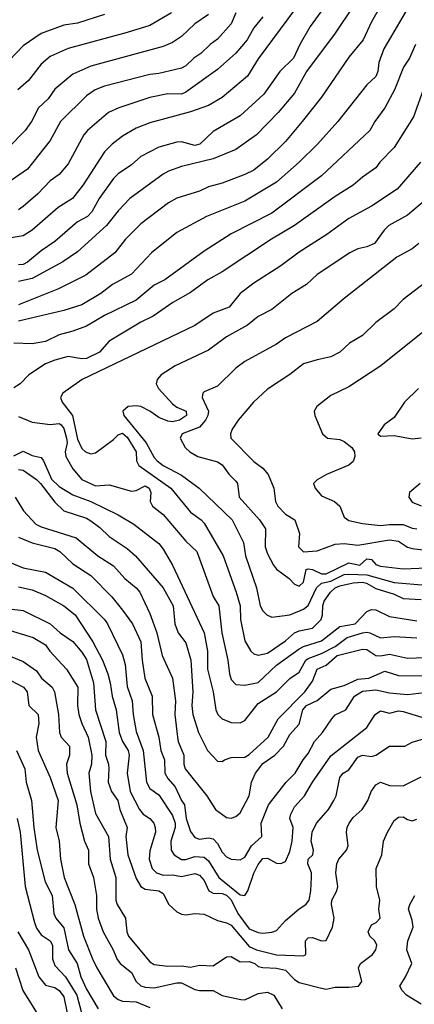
# Model space of a CAD drawing. Header units: metres. Extents: x -46681 to -43747, y -240911 to -237677.
# Tile 576 of 656: x -45712 to -45669, y -239260 to -239151. Entities that reach past the tile are written whole.
import ezdxf

# ---------------------------------------------------------------- set-up
doc = ezdxf.new("R2010")
doc.units = ezdxf.units.M
doc.layers.add('CONTOUR_INDEX', color=1, linetype='Continuous')
doc.layers.add('CONTOUR_INTER', color=3, linetype='Continuous')

msp = doc.modelspace()

# ---------------------------------------------------------------- linework, layer by layer
at = {"layer": 'CONTOUR_INDEX'}
for points, elevation in [([(-45681.24, -239149.02), (-45686.1, -239155.62), (-45687.29, -239157.52), (-45690.1, -239159.88), (-45691.6, -239160.78), (-45693.6, -239161.45), (-45698.1, -239162.66), (-45699.6, -239163.28), (-45701.1, -239164.15), (-45702.25, -239165.02), (-45703.1, -239165.88), (-45705.47, -239169.52), (-45706.62, -239171.02), (-45708.22, -239172.02), (-45711.1, -239174.55), (-45712.1, -239175.17), (-45716.1, -239175.82)], 110), ([(-45703.1, -239150.73), (-45706.1, -239151.67), (-45707.6, -239151.9), (-45710.1, -239152.81), (-45712.1, -239154.16), (-45713.6, -239155.77)], 115), ([(-45668.74, -239154.02), (-45669.4, -239155.52), (-45670.07, -239156.52), (-45671.06, -239159.02), (-45672.1, -239161.01), (-45673.23, -239162.52), (-45673.78, -239163.52), (-45679.1, -239168.54), (-45684.6, -239172.65), (-45689.1, -239174.95), (-45692.1, -239176.84), (-45696.43, -239180.02), (-45697.6, -239180.59), (-45699.6, -239182.27), (-45703.1, -239183.96), (-45705.1, -239185.12), (-45706.6, -239185.69), (-45708.1, -239186.08), (-45709.6, -239186.82), (-45711.1, -239187.07), (-45713.1, -239187.03)], 105), ([(-45667.6, -239180.28), (-45670.1, -239182.2), (-45671.1, -239183.23), (-45673.1, -239184.72), (-45674.6, -239186.15), (-45676.03, -239187.02), (-45677.1, -239188), (-45678.1, -239188.54), (-45679.6, -239188.84), (-45681.1, -239189.3), (-45682.6, -239190.47), (-45685.1, -239192.08), (-45686.63, -239193.52), (-45688.34, -239195.52), (-45688.98, -239196.52), (-45689.17, -239197.02), (-45689.13, -239197.52), (-45686.6, -239200.09), (-45685.6, -239200.83), (-45685.02, -239201.52), (-45684.39, -239203.02), (-45684.21, -239204.52), (-45683.93, -239205.02), (-45683.1, -239205.92), (-45682.05, -239206.52), (-45681.54, -239208.02), (-45681.67, -239209.52), (-45681.1, -239210.05), (-45679.6, -239209.94), (-45677.6, -239209.2), (-45676.6, -239209.14), (-45675.1, -239209.34), (-45671.6, -239208.72), (-45670.6, -239208.87), (-45669.6, -239209.54), (-45669.1, -239209.68), (-45667.6, -239209.88)], 100), ([(-45713.1, -239199.47), (-45712.1, -239198.95), (-45711.1, -239199.42), (-45710.1, -239199.66), (-45709.83, -239200.02), (-45708.95, -239202.02), (-45708.1, -239202.83), (-45706.6, -239203.76), (-45704.6, -239204.5), (-45701.6, -239205.98), (-45699.86, -239207.02), (-45697.1, -239209.14), (-45696.6, -239209.75), (-45695.58, -239211.52), (-45692.1, -239219.02), (-45691.71, -239221.02), (-45691.7, -239223.02), (-45691.08, -239225.52), (-45690.79, -239227.52), (-45690.57, -239228.02), (-45690.1, -239228.52), (-45689.1, -239228.93), (-45688.1, -239228.96), (-45687.6, -239228.69), (-45686.1, -239226.83), (-45684.1, -239225.54), (-45682.6, -239224.04), (-45681.6, -239223.36), (-45680.84, -239222.02), (-45680.6, -239221.83), (-45679.1, -239221.28), (-45677.6, -239220.52), (-45676.27, -239219.52), (-45674.6, -239219.01), (-45674.1, -239218.93), (-45673.79, -239219.02), (-45672.6, -239219.57), (-45671.1, -239219.42), (-45668.6, -239219.57)], 105), ([(-45712.6, -239213.94), (-45711.1, -239214.26), (-45709.6, -239214.9), (-45707.6, -239216.01), (-45706.34, -239217.02), (-45704.38, -239220.02), (-45703.32, -239222.02), (-45702.74, -239223.52), (-45702.46, -239224.52), (-45702.25, -239226.02), (-45701.8, -239227.52), (-45701.46, -239230.02), (-45701.12, -239231.02), (-45700.49, -239232.02), (-45700.39, -239232.52), (-45700.6, -239234.52), (-45700.26, -239236.52), (-45699.24, -239238.52), (-45698.82, -239239.02), (-45698.07, -239239.52), (-45697.64, -239240.02), (-45697.5, -239240.52), (-45697.48, -239241.02), (-45698.1, -239243.08), (-45698.17, -239244.02), (-45697.83, -239245.02), (-45697.37, -239245.52), (-45696.6, -239245.76), (-45695.6, -239245.75), (-45694.6, -239245.91), (-45693.1, -239245.59), (-45692.6, -239245.78), (-45692.1, -239246.35), (-45691.55, -239247.52), (-45691.1, -239247.75), (-45690.1, -239247.79), (-45689.6, -239248), (-45689.1, -239248.5), (-45688.38, -239250.02), (-45687.1, -239251.69), (-45686.1, -239252.12), (-45685.6, -239252.19), (-45684.6, -239252.08), (-45684.1, -239251.9), (-45683.1, -239250.79), (-45681.6, -239249.5), (-45680.85, -239249.02), (-45680.48, -239248.52), (-45680.29, -239247.52), (-45680.21, -239246.02), (-45680.23, -239245.52), (-45680.64, -239244.52), (-45680.6, -239244.01), (-45680.06, -239243.52), (-45680, -239243.02), (-45680.25, -239242.02), (-45680.15, -239241.02), (-45679.66, -239240.02), (-45678.35, -239238.52), (-45677.74, -239237.52), (-45677.51, -239237.02), (-45677.1, -239234.97), (-45676.72, -239234.52), (-45676.1, -239234.15), (-45675.1, -239232.73), (-45674.6, -239232.52), (-45673.6, -239232.66), (-45673.1, -239232.53), (-45671.6, -239231.51), (-45669.92, -239231.52), (-45669.1, -239231.1), (-45667.6, -239230.64)], 110), ([(-45712.82, -239232.02), (-45711.89, -239234.02), (-45711.74, -239235.52), (-45711.15, -239237.52), (-45710.9, -239240.52), (-45710.54, -239243.02), (-45709.66, -239246.52), (-45708.87, -239248.02), (-45708.71, -239250.02), (-45708.49, -239250.52), (-45707.6, -239251.58), (-45707.08, -239254.02), (-45706.13, -239255.52), (-45705.71, -239257.02), (-45705.1, -239258.35), (-45703.81, -239260.52)], 115)]:
    msp.add_lwpolyline(points, dxfattribs=dict(at, elevation=elevation))
at = {"layer": 'CONTOUR_INTER'}
for points, elevation in [([(-45676.02, -239146.02), (-45680.36, -239152.02), (-45681.53, -239154.02), (-45682.2, -239155.52), (-45683.71, -239157.02), (-45685.5, -239159.52), (-45688.1, -239161.9), (-45691.1, -239163.62), (-45692.55, -239165.02), (-45693.1, -239165.17), (-45694.6, -239164.76), (-45695.1, -239164.82), (-45697.1, -239165.35), (-45699.1, -239166.41), (-45700.1, -239167.31), (-45701.6, -239168.31), (-45702.1, -239168.84), (-45703.7, -239171.02), (-45704.48, -239172.52), (-45704.98, -239173.02), (-45706.1, -239173.62), (-45708.6, -239175.8), (-45710.1, -239176.81), (-45711.6, -239178.08), (-45712.1, -239178.32), (-45712.6, -239178.36)], 109), ([(-45673.76, -239147.02), (-45677.6, -239152.79), (-45680.78, -239157.02), (-45682.1, -239159.42), (-45683.89, -239161.52), (-45686.31, -239164.02), (-45688.6, -239165.64), (-45691.1, -239166.67), (-45694.6, -239167.49), (-45696.04, -239168.02), (-45696.6, -239168.34), (-45700.29, -239171.02), (-45701.6, -239172.39), (-45702.87, -239174.02), (-45706.1, -239176.93), (-45707.72, -239178.02), (-45711.1, -239179.86), (-45712.6, -239180.19)], 108), ([(-45669.02, -239149.02), (-45672.22, -239154.52), (-45672.77, -239156.02), (-45672.89, -239157.02), (-45673.1, -239157.57), (-45674.1, -239158.48), (-45677.32, -239162.52), (-45679.55, -239165.02), (-45681.57, -239167.02), (-45684.1, -239169.22), (-45687.6, -239171.32), (-45691.81, -239173.02), (-45695.1, -239174.79), (-45697.9, -239177.02), (-45700.1, -239179.4), (-45702.22, -239180.52), (-45703.5, -239181.52), (-45705.6, -239182.77), (-45707.6, -239183.42), (-45712.6, -239184.57)], 106), ([(-45672.6, -239149.78), (-45673.59, -239151.52), (-45674.51, -239153.52), (-45676.1, -239155.42), (-45679.1, -239159.83), (-45681.25, -239162.52), (-45683.1, -239164.74), (-45685.1, -239166.69), (-45686.6, -239167.89), (-45687.6, -239168.4), (-45690.1, -239169.34), (-45691.6, -239169.75), (-45692.6, -239170.24), (-45695.1, -239171.01), (-45696.04, -239171.52), (-45699.1, -239173.82), (-45700.78, -239175.52), (-45701.94, -239177.02), (-45705.16, -239179.52), (-45708.18, -239181.02), (-45712.6, -239182.78)], 107), ([(-45691.6, -239150.7), (-45693.1, -239151.74), (-45694.6, -239153.15), (-45695.6, -239153.8), (-45696.6, -239154.24), (-45704.6, -239156.41), (-45706.6, -239157.3), (-45708.6, -239158.96), (-45709.34, -239160.02), (-45710.39, -239161.02), (-45711.15, -239162.52), (-45711.86, -239163.52), (-45715.6, -239167.29)], 113), ([(-45688.58, -239150.52), (-45689.1, -239151.73), (-45690.6, -239153.43), (-45691.42, -239154.02), (-45692.47, -239155.02), (-45693.22, -239155.52), (-45694.1, -239156.37), (-45694.6, -239156.63), (-45697.1, -239157.23), (-45698.1, -239157.34), (-45703.1, -239158.63), (-45704.14, -239159.02), (-45705.1, -239159.7), (-45707.96, -239162.52), (-45709.1, -239164.62), (-45711.6, -239167.8), (-45714.6, -239169.86)], 112), ([(-45695.68, -239150.52), (-45698.1, -239151.91), (-45700.6, -239152.71), (-45707.1, -239154.46), (-45709.1, -239155.35), (-45710.1, -239156.19), (-45711.48, -239158.02), (-45712.66, -239159.02)], 114), ([(-45685.6, -239150.97), (-45686.6, -239152.18), (-45687.35, -239153.52), (-45688.6, -239154.97), (-45690.6, -239156.79), (-45694.1, -239159.28), (-45694.6, -239159.51), (-45696.1, -239159.48), (-45698.1, -239159.89), (-45701.52, -239161.02), (-45702.64, -239161.52), (-45704.97, -239163.52), (-45705.4, -239164.02), (-45707.1, -239167.19), (-45708.1, -239168.37), (-45709.1, -239169.09), (-45710.48, -239170.52), (-45712.1, -239171.92), (-45712.6, -239172.27)], 111), ([(-45667.9, -239159.02), (-45668.95, -239162.02), (-45671.1, -239165.4), (-45672.67, -239167.02), (-45673.1, -239167.65), (-45674.6, -239168.68), (-45675.6, -239169.56), (-45677.6, -239170.83), (-45682.1, -239174.02), (-45684.64, -239175.52), (-45690.1, -239179.14), (-45691.67, -239180.02), (-45693.6, -239181.42), (-45695.55, -239182.52), (-45697.73, -239184.02), (-45699.1, -239184.68), (-45702.6, -239186.81), (-45703.66, -239188.02), (-45705.1, -239188.71), (-45705.6, -239188.75), (-45707.1, -239188.5), (-45708.6, -239188.89), (-45709.6, -239189.3), (-45711.47, -239190.52), (-45712.42, -239191.52), (-45713.1, -239191.95)], 104), ([(-45668.19, -239167.02), (-45670.74, -239170.02), (-45673.6, -239171.88), (-45676.1, -239173.26), (-45678.54, -239175.02), (-45681.6, -239176.95), (-45683.6, -239178.49), (-45686.6, -239180.39), (-45688.11, -239181.52), (-45689.31, -239183.02), (-45691.1, -239183.71), (-45693.1, -239185.06), (-45705.56, -239191.02), (-45707.69, -239192.52), (-45707.97, -239193.02), (-45707.79, -239193.52), (-45706.63, -239195.02), (-45706.1, -239197.6), (-45705.6, -239198.65), (-45705.2, -239199.02), (-45704.6, -239199.23), (-45704.1, -239199.13), (-45702.1, -239197.65), (-45701.6, -239197.15), (-45701.1, -239196.96), (-45700.6, -239197.38), (-45699.6, -239199.01), (-45699.55, -239200.02), (-45699.32, -239200.52), (-45695.75, -239203.02), (-45693.6, -239205.69), (-45692.41, -239206.52), (-45692.1, -239206.88), (-45689.98, -239210.52), (-45688.54, -239214.52), (-45688.11, -239216.02), (-45688.07, -239217.52), (-45687.6, -239219.91), (-45686.94, -239221.02), (-45686.6, -239221.33), (-45686.1, -239221.48), (-45685.1, -239221.25), (-45683.1, -239219.89), (-45682.1, -239219.02), (-45681.6, -239218.77), (-45680.1, -239218.5), (-45679.16, -239217.52), (-45678.99, -239217.02), (-45678.97, -239216.02), (-45678.83, -239215.52), (-45678.14, -239214.52), (-45677.6, -239214.03), (-45677.1, -239213.81), (-45675.6, -239213.47), (-45674.6, -239213.42), (-45674.16, -239213.52), (-45673.1, -239214.12), (-45671.1, -239214.72), (-45670.1, -239215.2), (-45668.1, -239215.33)], 103), ([(-45666.82, -239170.52), (-45669.6, -239172.87), (-45671.68, -239174.02), (-45672.21, -239174.52), (-45673.25, -239176.02), (-45674.1, -239176.39), (-45675.1, -239176.6), (-45675.99, -239177.02), (-45679.6, -239179.43), (-45680.76, -239180.52), (-45682.4, -239181.52), (-45684.6, -239183.28), (-45686.1, -239184.08), (-45687.28, -239185.02), (-45689.6, -239186.33), (-45691.6, -239187.79), (-45695.29, -239189.52), (-45696.83, -239190.52), (-45697.28, -239191.02), (-45697.4, -239191.52), (-45697.13, -239192.02), (-45695.6, -239193.7), (-45695.1, -239194.1), (-45694.09, -239194.52), (-45694.02, -239195.02), (-45694.8, -239195.52), (-45695.6, -239195.7), (-45696.1, -239195.64), (-45697.1, -239195.24), (-45698.1, -239194.51), (-45699.1, -239194.02), (-45699.6, -239193.94), (-45700.5, -239194.02), (-45701.08, -239194.52), (-45700.97, -239195.02), (-45698.5, -239198.02), (-45697.6, -239199.64), (-45697.26, -239200.02), (-45696.63, -239200.52), (-45694.6, -239201.61), (-45692.62, -239203.02), (-45689, -239206.52), (-45687.73, -239209.02), (-45687.53, -239210.52), (-45686.3, -239214.02), (-45685.91, -239216.02), (-45685.6, -239216.59), (-45685.16, -239217.02), (-45684.6, -239217.29), (-45682.6, -239217.01), (-45681.1, -239216.41), (-45680.6, -239216), (-45679.67, -239214.02), (-45679.1, -239213.53), (-45678.1, -239213.29), (-45676.6, -239212.58), (-45676.1, -239212.52), (-45674.1, -239212.6), (-45671.1, -239213.46), (-45667.6, -239213.76)], 102), ([(-45668.35, -239176.02), (-45669.1, -239176.6), (-45670.78, -239177.52), (-45676.6, -239182.07), (-45679.6, -239184.62), (-45683.1, -239186.44), (-45684.1, -239187.13), (-45687.6, -239189.03), (-45688.6, -239189.77), (-45690.6, -239191.75), (-45692.1, -239192.39), (-45692.24, -239192.52), (-45692.31, -239193.02), (-45691.62, -239194.52), (-45691.69, -239195.02), (-45691.95, -239195.52), (-45692.6, -239196.29), (-45694.51, -239197.02), (-45694.75, -239197.52), (-45694.19, -239198.52), (-45693.67, -239199.02), (-45692.77, -239199.52), (-45690.6, -239200.13), (-45690.1, -239200.44), (-45689.31, -239201.52), (-45688.6, -239202.25), (-45688.39, -239202.52), (-45688.2, -239204.02), (-45685.98, -239206.52), (-45685.32, -239207.52), (-45685.35, -239209.52), (-45685.1, -239210.29), (-45684.44, -239211.52), (-45684.1, -239211.97), (-45682.69, -239213.02), (-45682.1, -239213.65), (-45681.6, -239213.85), (-45681.1, -239213.41), (-45680.8, -239212.02), (-45680.6, -239211.93), (-45680.1, -239212), (-45679.1, -239212.48), (-45678.6, -239212.51), (-45676.1, -239211.27), (-45674.87, -239211.52), (-45674.1, -239210.84), (-45673.6, -239210.92), (-45673.1, -239211.47), (-45672.6, -239211.66), (-45670.1, -239211.93), (-45666.6, -239211.8)], 101), ([(-45667.56, -239185.52), (-45672.57, -239189.52), (-45676.1, -239191.84), (-45678.1, -239192.79), (-45679.62, -239194.02), (-45679.91, -239194.52), (-45679.84, -239195.02), (-45679.01, -239197.02), (-45678.44, -239197.52), (-45677.1, -239197.64), (-45676.6, -239197.86), (-45675.76, -239198.52), (-45675.48, -239199.02), (-45675.45, -239199.52), (-45675.6, -239200.07), (-45676.1, -239200.5), (-45678.55, -239201.52), (-45679.6, -239202.1), (-45679.99, -239202.52), (-45679.82, -239203.02), (-45679.1, -239203.86), (-45677.67, -239204.52), (-45677.1, -239205.01), (-45676.6, -239206.22), (-45676.1, -239206.6), (-45674.6, -239206.95), (-45672.6, -239207.16), (-45671.6, -239207.03), (-45670.1, -239207.04), (-45669.1, -239207.44), (-45668.6, -239207.51)], 99), ([(-45668.39, -239192.02), (-45669.93, -239193.52), (-45671.1, -239195.21), (-45672.21, -239196.02), (-45672.9, -239197.02), (-45672.6, -239197.27), (-45671.1, -239197.23), (-45669.1, -239197.58), (-45668.1, -239197.46)], 98), ([(-45712.6, -239195.11), (-45711.1, -239195.73), (-45709.1, -239195.99), (-45708.1, -239195.88), (-45707.89, -239196.02), (-45707.6, -239196.45), (-45707.31, -239197.52), (-45707.24, -239198.02), (-45707.43, -239199.02), (-45707.37, -239199.52), (-45706.6, -239200.89), (-45705.6, -239202.07), (-45704.1, -239202.77), (-45702.6, -239202.67), (-45700.1, -239203.35), (-45699.6, -239203.29), (-45698.6, -239202.78), (-45698.16, -239203.02), (-45697.98, -239203.52), (-45698.04, -239204.52), (-45697.79, -239205.02), (-45696.6, -239205.93), (-45694.1, -239208.87), (-45692.88, -239210.02), (-45691.1, -239215), (-45690.46, -239216.02), (-45690.14, -239219.02), (-45689.48, -239222.02), (-45689.3, -239223.52), (-45689.1, -239224.18), (-45688.6, -239224.7), (-45687.6, -239224.78), (-45686.1, -239224.48), (-45684.1, -239222.58), (-45681.6, -239220.78), (-45681.1, -239220.5), (-45679.1, -239219.89), (-45677.1, -239218.31), (-45675.38, -239218.02), (-45674.1, -239216.64), (-45673.6, -239216.43), (-45673.1, -239216.47), (-45671.6, -239217.19), (-45668.6, -239217.68)], 104), ([(-45712.6, -239200.98), (-45712.1, -239201.06), (-45710.6, -239202.08), (-45710.16, -239202.52), (-45708.6, -239204.58), (-45707.6, -239205.53), (-45705.1, -239206.35), (-45704.6, -239206.63), (-45703.6, -239207.36), (-45702.6, -239208.36), (-45700.6, -239209.7), (-45699.66, -239210.52), (-45696.63, -239214.02), (-45695.52, -239216.02), (-45695.34, -239218.02), (-45694.94, -239219.02), (-45694.1, -239220.12), (-45693.56, -239222.02), (-45693.33, -239225.52), (-45693.44, -239227.02), (-45693.32, -239228.02), (-45692.72, -239230.02), (-45691.72, -239232.02), (-45690.6, -239233.17), (-45690.1, -239233.23), (-45689.83, -239233.02), (-45689.1, -239232.76), (-45687.6, -239232.75), (-45687.1, -239232.45), (-45685.02, -239230.52), (-45683.91, -239228.52), (-45680.97, -239225.52), (-45680.1, -239224.35), (-45679.6, -239223.02), (-45678.6, -239222.58), (-45677.4, -239221.52), (-45674.6, -239220.81), (-45674.1, -239220.86), (-45673.1, -239221.52), (-45672.6, -239221.55), (-45671.6, -239221.37), (-45669.6, -239221.79), (-45665.6, -239221.67)], 106), ([(-45668.21, -239202.52), (-45669.38, -239203.52), (-45669.46, -239204.02), (-45669.1, -239204.57), (-45668.1, -239204.97)], 98), ([(-45712.96, -239204.02), (-45712.04, -239205.52), (-45710.67, -239207.02), (-45710.1, -239207.31), (-45706.22, -239208.52), (-45703.83, -239210.52), (-45702.1, -239211.62), (-45700.84, -239213.02), (-45699.6, -239214.03), (-45699.19, -239214.52), (-45698.1, -239216.87), (-45697.31, -239219.02), (-45696.71, -239221.52), (-45695.59, -239224.02), (-45695.25, -239226.52), (-45695.31, -239228.02), (-45695.04, -239230.52), (-45694.96, -239231.02), (-45694.34, -239232.52), (-45694.33, -239233.52), (-45694.19, -239234.02), (-45691.78, -239237.02), (-45690.84, -239238.52), (-45689.6, -239239.39), (-45689.1, -239239.48), (-45688.6, -239239.29), (-45688.1, -239238.88), (-45687.1, -239237.02), (-45686.84, -239235.52), (-45686.41, -239234.52), (-45685.6, -239233.45), (-45684.29, -239232.52), (-45683.3, -239231.52), (-45682.6, -239230.23), (-45681.6, -239229.11), (-45681.17, -239227.52), (-45680.77, -239227.02), (-45679.6, -239226.49), (-45678.1, -239225.23), (-45676.6, -239224.83), (-45675.1, -239224.13), (-45673.87, -239224.02), (-45672.1, -239223.26), (-45670.6, -239223.73), (-45665.6, -239223.76)], 107), ([(-45712.6, -239208.45), (-45711.1, -239209.06), (-45708.6, -239209.69), (-45708.02, -239210.02), (-45706.6, -239211.37), (-45704.6, -239212.68), (-45702.27, -239215.02), (-45701.1, -239216.5), (-45700.02, -239218.02), (-45699.07, -239220.02), (-45698.95, -239222.02), (-45698.63, -239224.02), (-45697.83, -239226.02), (-45697.8, -239228.02), (-45697.09, -239230.52), (-45696.89, -239232.02), (-45696.48, -239233.02), (-45696.42, -239234.52), (-45696.1, -239235.11), (-45695.28, -239236.02), (-45694.6, -239237.52), (-45694.25, -239238.02), (-45694.06, -239239.52), (-45693.6, -239240.94), (-45693.1, -239241.6), (-45692.6, -239241.78), (-45691.6, -239241.64), (-45691.1, -239241.76), (-45690.6, -239242.26), (-45690.1, -239243.24), (-45689.6, -239243.76), (-45689.1, -239243.99), (-45688.1, -239244.07), (-45687.6, -239243.77), (-45686.87, -239242.52), (-45685.72, -239241.52), (-45685.8, -239240.02), (-45684.96, -239238.02), (-45683.04, -239235.52), (-45682.04, -239234.52), (-45681.16, -239233.02), (-45680.6, -239232.33), (-45679.89, -239231.02), (-45678.99, -239230.02), (-45677.97, -239228.52), (-45677.6, -239228.07), (-45676.44, -239227.52), (-45675.46, -239226.02), (-45674.6, -239225.46), (-45673.1, -239225.29), (-45671.6, -239225.65), (-45669.6, -239225.82), (-45667.1, -239225.54)], 108), ([(-45713.6, -239211.22), (-45712.1, -239211.82), (-45709.6, -239212.31), (-45706.6, -239214.08), (-45703.1, -239217.53), (-45702.75, -239218.02), (-45701.1, -239221.43), (-45700.82, -239222.52), (-45700.6, -239224.95), (-45700.03, -239226.52), (-45699.94, -239228.02), (-45699.6, -239229.89), (-45698.81, -239232.02), (-45698.47, -239235.52), (-45698.1, -239236.19), (-45697.1, -239236.89), (-45695.6, -239239.17), (-45695.29, -239240.02), (-45695.3, -239240.52), (-45695.76, -239242.02), (-45695.74, -239243.02), (-45695.41, -239243.52), (-45694.6, -239244.06), (-45694.1, -239244.05), (-45693.1, -239243.72), (-45692.1, -239243.77), (-45691.6, -239244.19), (-45690.46, -239246.02), (-45688.1, -239247.94), (-45687.6, -239248.01), (-45687.26, -239247.52), (-45686.6, -239245.57), (-45686.1, -239244.58), (-45685.6, -239243.94), (-45685.1, -239243.88), (-45684.1, -239244.44), (-45683.6, -239244.48), (-45683.1, -239244.28), (-45682.6, -239243.15), (-45682.35, -239242.02), (-45682.24, -239240.52), (-45682.61, -239239.52), (-45682.51, -239239.02), (-45682.1, -239238.23), (-45680.98, -239237.02), (-45680.11, -239235.52), (-45678.1, -239232.61), (-45674.1, -239229.47), (-45673.2, -239228.02), (-45672.6, -239227.64), (-45671.6, -239227.89), (-45670.6, -239227.63), (-45670.1, -239227.69), (-45666.1, -239228.91)], 109), ([(-45713.6, -239216.35), (-45712.1, -239216.56), (-45709.1, -239218.03), (-45708, -239219.02), (-45706.6, -239219.98), (-45705.6, -239221.13), (-45705.1, -239221.94), (-45704.31, -239224.52), (-45704.09, -239227.52), (-45702.95, -239231.02), (-45702.98, -239232.52), (-45702.65, -239233.52), (-45702.62, -239234.02), (-45702.68, -239235.52), (-45702.33, -239236.52), (-45701.63, -239237.52), (-45701.42, -239238.52), (-45700.6, -239240.5), (-45700.73, -239241.52), (-45700.51, -239243.52), (-45699.6, -239246.14), (-45699.1, -239247.02), (-45698.6, -239247.33), (-45697.1, -239247.49), (-45696.6, -239247.8), (-45695.99, -239249.02), (-45695.1, -239249.84), (-45694.6, -239250.1), (-45694.1, -239250.17), (-45693.1, -239250), (-45692.1, -239250.08), (-45690.6, -239250.78), (-45689.6, -239251.05), (-45689.1, -239251.3), (-45687.1, -239253.65), (-45686.29, -239254.02), (-45684.1, -239254.57), (-45681.1, -239254.68), (-45680.86, -239254.52), (-45680.9, -239253.02), (-45680.6, -239252.68), (-45680.1, -239252.65), (-45679.1, -239253.03), (-45678.6, -239252.98), (-45677.91, -239251.52), (-45677.71, -239250.52), (-45678.02, -239249.02), (-45677.99, -239248.52), (-45677.43, -239247.52), (-45677.3, -239247.02), (-45677.52, -239245.52), (-45677.41, -239244.52), (-45677.2, -239244.02), (-45676.35, -239243.02), (-45676.18, -239242.52), (-45676.35, -239241.02), (-45676.29, -239240.52), (-45676.05, -239240.02), (-45675.6, -239239.42), (-45674.64, -239238.52), (-45673.98, -239237.52), (-45673.62, -239236.52), (-45673.1, -239235.78), (-45672.6, -239235.52), (-45671.6, -239235.88), (-45670.1, -239235.91), (-45668.1, -239234.9)], 111), ([(-45714.1, -239218.55), (-45710.97, -239219.52), (-45709.6, -239220.34), (-45709.13, -239221.02), (-45707.29, -239223.02), (-45706.03, -239225.02), (-45706.07, -239227.02), (-45705.92, -239228.02), (-45705.61, -239229.02), (-45704.92, -239230.52), (-45704.5, -239232.52), (-45704.55, -239233.52), (-45704.84, -239234.52), (-45704.66, -239236.52), (-45704.1, -239238.95), (-45702.65, -239241.52), (-45702.48, -239244.02), (-45701.83, -239246.02), (-45701.85, -239248.52), (-45701.7, -239249.02), (-45700.78, -239250.52), (-45700.62, -239252.02), (-45700.43, -239252.52), (-45698.1, -239255.34), (-45697.6, -239255.64), (-45696.1, -239255.84), (-45694.6, -239255.78), (-45693.6, -239255.95), (-45692.6, -239255.71), (-45691.1, -239255.8), (-45689.6, -239254.8), (-45689.1, -239254.75), (-45688.1, -239255.33), (-45687.1, -239255.3), (-45686.48, -239255.52), (-45686.1, -239255.85), (-45685.6, -239255.98), (-45684.1, -239256.04), (-45683.1, -239256.27), (-45682.1, -239257.31), (-45681.6, -239257.64), (-45679.1, -239258.27), (-45678.6, -239258.36), (-45677.6, -239258.13), (-45676.1, -239258.16), (-45675.04, -239258.02), (-45674.65, -239257.52), (-45675.03, -239256.02), (-45674.79, -239255.52), (-45673.47, -239254.52), (-45673.1, -239254.02), (-45673, -239253.52), (-45673.22, -239253.02), (-45673.79, -239252.52), (-45673.97, -239252.02), (-45673.6, -239251.26), (-45673.07, -239251.02), (-45672.62, -239250.52), (-45672.78, -239249.52), (-45672.68, -239248.52), (-45673.05, -239247.02), (-45673.06, -239245.02), (-45672.45, -239243.52), (-45672.26, -239242.02), (-45671.81, -239241.02), (-45671.1, -239239.75), (-45670.6, -239239.35), (-45670.1, -239239.32), (-45669.6, -239239.63), (-45669.1, -239239.76), (-45668.6, -239239.6)], 112), ([(-45714.6, -239221.14), (-45712.1, -239222.17), (-45710.6, -239223.19), (-45710.05, -239224.02), (-45708.9, -239225.02), (-45708.62, -239225.52), (-45708.17, -239228.02), (-45708.07, -239230.02), (-45707.87, -239230.52), (-45706.98, -239231.52), (-45706.96, -239232.52), (-45707.31, -239233.52), (-45707.24, -239234.52), (-45706.14, -239238.02), (-45705.83, -239240.02), (-45705.3, -239242.02), (-45704.85, -239243.02), (-45704.88, -239244.52), (-45704.33, -239246.02), (-45704, -239248.02), (-45704, -239249.52), (-45703.81, -239250.52), (-45703.23, -239252.02), (-45702.14, -239254.02), (-45701.75, -239255.02), (-45701.38, -239255.52), (-45700.12, -239256.52), (-45699.6, -239257.52), (-45699.1, -239257.99), (-45698.6, -239258.15), (-45697.6, -239258.22), (-45695.1, -239257.65), (-45694.6, -239257.65), (-45693.1, -239258.42), (-45692.6, -239258.52), (-45691.1, -239258.5), (-45690.1, -239259.08), (-45688.05, -239259.52), (-45687.6, -239259.53), (-45686.1, -239258.83), (-45685.1, -239258.68), (-45684.39, -239259.02), (-45683.48, -239260.52)], 113), ([(-45714.88, -239223.52), (-45712.06, -239225.02), (-45711.64, -239225.52), (-45711.46, -239227.02), (-45710.44, -239228.02), (-45710.37, -239229.02), (-45710.64, -239230.52), (-45710.42, -239232.02), (-45709.1, -239234.98), (-45708.22, -239237.52), (-45708.48, -239240.52), (-45708.09, -239242.02), (-45707.95, -239244.02), (-45707.54, -239246.02), (-45706.37, -239249.02), (-45705.42, -239252.52), (-45704.41, -239255.02), (-45703.94, -239256.02), (-45702.1, -239259.12), (-45701.6, -239259.52), (-45701.1, -239259.69), (-45699.6, -239259.78), (-45698.1, -239260.4)], 114), ([(-45712.74, -239239.52), (-45712.42, -239241.02), (-45711.87, -239247.02), (-45710.82, -239251.02), (-45710.6, -239251.63), (-45710.1, -239252.35), (-45709.09, -239253.02), (-45708.85, -239253.52), (-45708.83, -239255.02), (-45708.6, -239255.75), (-45707.41, -239257.02), (-45706.17, -239259.02), (-45705.48, -239261.52)], 116), ([(-45668.1, -239260.02), (-45669.74, -239259.02), (-45670.22, -239258.52), (-45670.47, -239258.02), (-45669.83, -239257.02), (-45669.15, -239255.52), (-45669.7, -239254.02), (-45669.58, -239253.02), (-45669, -239251.52), (-45669.1, -239250.75), (-45669.51, -239249.52), (-45669.37, -239249.02), (-45668.8, -239248.02)], 113), ([(-45712.66, -239252.02), (-45711.48, -239254.02), (-45710.37, -239257.02), (-45709.6, -239257.91), (-45708.6, -239258.19), (-45708.1, -239258.52), (-45707.6, -239259.2), (-45706.82, -239263.02)], 117), ([(-45712.94, -239256.02), (-45712.14, -239258.52), (-45710.23, -239261.52)], 118)]:
    msp.add_lwpolyline(points, dxfattribs=dict(at, elevation=elevation))

doc.saveas('drawing.dxf')
